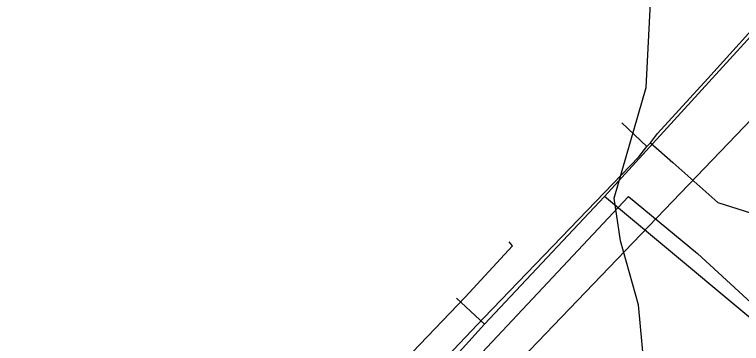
# Model space of a CAD drawing. Extents: x -662620 to -656370, y -1067090 to -1062990.
# Drawn here: x -658813.7 to -658716.3, y -1064921.7 to -1064877.6 of the extents above; entities that cross this region are included whole.
import ezdxf

# ---------------------------------------------------------------- set-up
doc = ezdxf.new("R2010")
doc.units = 0
for name, color, linetype in [('SDELOVACÍ_VEDENÍ_-_PODZEMNÍ', 7, 'Continuous'), ('SILNICE_II__TŘÍDY_A_III__TŘÍDY', 7, 'Continuous'), ('VRSTEVNICE_ZÁKLADNÍ', 7, 'Continuous')]:
    doc.layers.add(name, color=color, linetype=linetype)

msp = doc.modelspace()

# ---------------------------------------------------------------- linework, layer by layer
at = {"layer": 'SDELOVACÍ_VEDENÍ_-_PODZEMNÍ'}
for points in [[(-658734.6, -1064901.98), (-658719.7, -1064885.62), (-658694.72, -1064858.23), (-658681.7, -1064844.85), (-658676.89, -1064839.64), (-658680.01, -1064836.46)], [(-658734.6, -1064901.98), (-658719.7, -1064885.62), (-658694.72, -1064858.23), (-658681.7, -1064844.85), (-658676.89, -1064839.64), (-658680.01, -1064836.46)], [(-658727.51, -1064893.53), (-658720.78, -1064886.16), (-658713.2, -1064877.81)], [(-658727.51, -1064893.53), (-658720.78, -1064886.16), (-658713.2, -1064877.81)], [(-658732.3, -1064892.12), (-658728.92, -1064895.3)], [(-658732.3, -1064892.12), (-658728.92, -1064895.3)], [(-658728.45, -1064894.78), (-658727.51, -1064893.53)], [(-658728.45, -1064894.78), (-658727.51, -1064893.53)], [(-658775.04, -1064944.03), (-658760.68, -1064928.69), (-658750.77, -1064918.26), (-658730.02, -1064896.65), (-658728.92, -1064895.3)], [(-658775.04, -1064944.03), (-658760.68, -1064928.69), (-658750.77, -1064918.26), (-658730.02, -1064896.65), (-658728.92, -1064895.3)], [(-658775.04, -1064944.03), (-658760.68, -1064928.69), (-658750.77, -1064918.26), (-658730.02, -1064896.65), (-658728.92, -1064895.3)], [(-658775.04, -1064944.03), (-658760.68, -1064928.69), (-658750.77, -1064918.26), (-658730.02, -1064896.65), (-658728.92, -1064895.3)], [(-658728.92, -1064895.3), (-658728.45, -1064894.78)], [(-658728.92, -1064895.3), (-658728.45, -1064894.78)], [(-658728.92, -1064895.3), (-658728.45, -1064894.78)], [(-658728.92, -1064895.3), (-658728.45, -1064894.78)], [(-658728.45, -1064894.78), (-658725.43, -1064897.42), (-658719.4, -1064902.8), (-658697.39, -1064909.77), (-658690.06, -1064913.15), (-658687.33, -1064913.83)], [(-658728.45, -1064894.78), (-658725.43, -1064897.42), (-658719.4, -1064902.8), (-658697.39, -1064909.77), (-658690.06, -1064913.15), (-658687.33, -1064913.83)], [(-658728.45, -1064894.78), (-658725.43, -1064897.42), (-658719.4, -1064902.8), (-658697.39, -1064909.77), (-658690.06, -1064913.15), (-658687.33, -1064913.83)], [(-658728.45, -1064894.78), (-658725.43, -1064897.42), (-658719.4, -1064902.8), (-658697.39, -1064909.77), (-658690.06, -1064913.15), (-658687.33, -1064913.83)], [(-658719.4, -1064902.8), (-658725.43, -1064897.42)], [(-658719.4, -1064902.8), (-658725.43, -1064897.42)], [(-658906, -1065015.24), (-658888.24, -1065009.61), (-658865.29, -1065003.36), (-658859.67, -1065001.79), (-658838.6, -1064994.18), (-658820.62, -1064986.14), (-658811.96, -1064981.51), (-658797.41, -1064968.44), (-658783.6, -1064954.94), (-658774.3, -1064947.65), (-658768.31, -1064940.82), (-658758.46, -1064930.84), (-658731.38, -1064901.97), (-658722.16, -1064909.63)], [(-658750.67, -1064919.09), (-658734.6, -1064901.98)], [(-658750.67, -1064919.09), (-658734.6, -1064901.98)], [(-658687.33, -1064913.83), (-658688.71, -1064916.81), (-658691.76, -1064917.54), (-658707.75, -1064924.36), (-658734.6, -1064901.98)], [(-658687.33, -1064913.83), (-658688.71, -1064916.81), (-658691.76, -1064917.54), (-658707.75, -1064924.36), (-658734.6, -1064901.98)], [(-658762.37, -1064924.98), (-658753.29, -1064915.46), (-658746.94, -1064908.62), (-658747.4, -1064908.08)], [(-658762.37, -1064924.98), (-658753.29, -1064915.46), (-658746.94, -1064908.62), (-658747.4, -1064908.08)], [(-658722.16, -1064909.63), (-658703.83, -1064926.46), (-658692.12, -1064916.9), (-658690.32, -1064916.12)], [(-658754.42, -1064915.6), (-658750.67, -1064919.09)], [(-658754.42, -1064915.6), (-658750.67, -1064919.09)], [(-658798.06, -1064966.55), (-658783.46, -1064955.37), (-658750.67, -1064919.09)], [(-658798.06, -1064966.55), (-658783.46, -1064955.37), (-658750.67, -1064919.09)]]:
    msp.add_lwpolyline(points, dxfattribs=at)
at = {"layer": 'SILNICE_II__TŘÍDY_A_III__TŘÍDY'}
msp.add_lwpolyline([(-659883.02, -1065082.945), (-659720.773, -1065091.605), (-659557.385, -1065100.682), (-659486.584, -1065100.682), (-659384.92, -1065090.697), (-659307.764, -1065078.897), (-659260.283, -1065051.165), (-659227.385, -1065039.377), (-659171.202, -1065045.147), (-659056.184, -1065054.534), (-658923.049, -1065030.97), (-658815.834, -1064996.803), (-658708.474, -1064884.916), (-658668.837, -1064839.238), (-658627.672, -1064793.745), (-658537.53, -1064703.19), (-658510.683, -1064674.029)], dxfattribs=at)
at = {"layer": 'VRSTEVNICE_ZÁKLADNÍ'}
msp.add_lwpolyline([(-658911.852, -1065058.734), (-658903.848, -1065048.443), (-658901.989, -1065047.3), (-658882.551, -1065042.583), (-658866.542, -1065037.294), (-658830.094, -1065022.287), (-658821.518, -1065018.141), (-658811.656, -1065011.852), (-658806.796, -1065007.993), (-658771.349, -1064974.976), (-658750.91, -1064958.538), (-658746.05, -1064953.25), (-658739.046, -1064943.102), (-658734.043, -1064934.526), (-658729.327, -1064924.235), (-658730.041, -1064916.516), (-658732.471, -1064907.94), (-658733.329, -1064902.223), (-658729.041, -1064887.358), (-658728.326, -1064873.351)], dxfattribs=at)
msp.add_lwpolyline([(-658911.852, -1065058.734), (-658903.848, -1065048.443), (-658901.989, -1065047.3), (-658882.551, -1065042.583), (-658866.542, -1065037.294), (-658830.094, -1065022.287), (-658821.518, -1065018.141), (-658811.656, -1065011.852), (-658806.796, -1065007.993), (-658771.349, -1064974.976), (-658750.91, -1064958.538), (-658746.05, -1064953.25), (-658739.046, -1064943.102), (-658734.043, -1064934.526), (-658729.327, -1064924.235), (-658730.041, -1064916.516), (-658732.471, -1064907.94), (-658733.329, -1064902.223), (-658729.041, -1064887.358), (-658728.326, -1064873.351)], dxfattribs=at)

doc.saveas('drawing.dxf')
